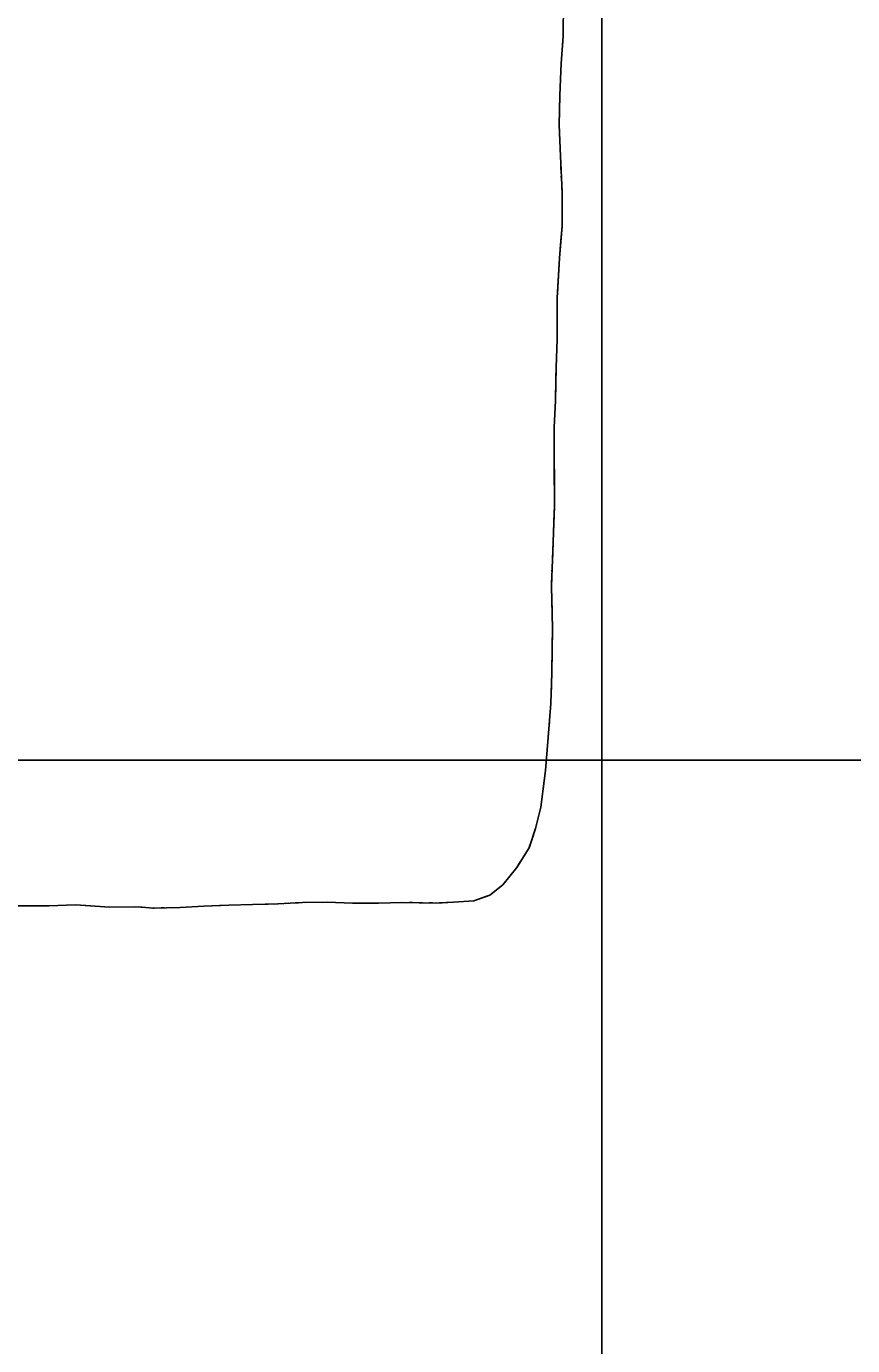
# Model space of a CAD drawing. Extents: x 353423 to 364002, y 127000 to 201942.
# Drawn here: x 361664 to 362146, y 139159 to 139928 of the extents above; entities that cross this region are included whole.
import ezdxf

# ---------------------------------------------------------------- set-up
doc = ezdxf.new("R2010")
doc.units = 0
doc.layers.add('E_LAND_TreeLine', color=7, linetype='Continuous')
doc.layers.add('E_STRUCT_WingWall', color=7, linetype='Continuous')

msp = doc.modelspace()

# ---------------------------------------------------------------- linework, layer by layer
at = {"layer": 'E_LAND_TreeLine'}
for p, q in [((362000, 138000), (362000, 141000)), ((360000, 139500), (363500, 139500))]:
    msp.add_line(p, q, dxfattribs=at)
at = {"layer": 'E_STRUCT_WingWall'}
msp.add_line((361677.39, 139415.08), (361658.98, 139415.14), dxfattribs=at)
for points in [[(361977.66, 139942.07), (361977.4, 139922.18), (361976.22, 139906.36), (361975.48, 139887.78), (361975.08, 139870.47), (361975.76, 139852.24), (361976.77, 139831.35), (361976.75, 139811.73), (361975.22, 139792.78), (361973.97, 139769.6), (361973.84, 139745.38), (361973.36, 139729.12), (361972.85, 139709.57), (361972.15, 139694.1), (361972.12, 139691.54), (361972.4, 139648.21), (361970.53, 139601.55), (361971.15, 139576.79), (361970.72, 139550.99), (361970.27, 139533.1), (361968.61, 139513.24), (361967.14, 139493.99), (361964.44, 139472.7), (361961.36, 139460.19), (361957.55, 139448.93), (361950.3, 139437.47), (361942.13, 139427.36), (361934.66, 139421.37), (361925.29, 139417.97), (361913.38, 139417.18), (361903.65, 139416.71), (361883.4, 139417.03), (361869.64, 139416.64), (361854.65, 139416.62), (361839.74, 139417.23), (361825.48, 139417.04), (361811.08, 139416.16), (361796.16, 139415.81), (361782.46, 139415.55), (361767.79, 139414.81), (361754.02, 139414.11), (361738.11, 139413.71), (361730.03, 139414.43), (361712.8, 139414.2), (361693.02, 139415.63), (361677.39, 139415.08)], [(361977.43, 139924.65), (361977.4, 139922.7)], [(361977.14, 139918.8), (361977, 139916.85)], [(361976.71, 139912.95), (361976.56, 139910.99)], [(361976.27, 139907.09), (361976.22, 139906.36), (361975.48, 139887.78), (361975.27, 139878.76)], [(361975.27, 139878.76), (361975.08, 139870.47), (361975.76, 139852.24), (361975.85, 139850.42)], [(361976.04, 139846.52), (361976.13, 139844.56)], [(361976.32, 139840.65), (361976.41, 139838.7)], [(361976.6, 139834.8), (361976.7, 139832.84)], [(361976.77, 139828.93), (361976.75, 139811.73), (361975.85, 139800.61)], [(361975.85, 139800.61), (361975.22, 139792.78), (361974.12, 139772.31)], [(361973.93, 139762.54), (361973.92, 139760.58)], [(361973.97, 139768.4), (361973.96, 139766.45)], [(361973.9, 139756.67), (361973.89, 139754.72)], [(361973.87, 139750.8), (361973.84, 139745.38), (361973.36, 139729.12), (361973.18, 139722.47)], [(361973.18, 139722.47), (361972.85, 139709.57), (361972.15, 139694.14)], [(361972.13, 139690.23), (361972.14, 139688.27)], [(361972.17, 139684.36), (361972.18, 139682.4)], [(361972.21, 139678.49), (361972.22, 139676.54)], [(361972.24, 139672.62), (361972.4, 139648.21), (361972.24, 139644.27)], [(361972.24, 139644.27), (361971.11, 139615.94)], [(361970.95, 139612.03), (361970.87, 139610.08)], [(361970.56, 139600.31), (361970.61, 139598.35)], [(361970.72, 139606.17), (361970.64, 139604.21)], [(361970.71, 139594.44), (361971.15, 139576.79), (361970.97, 139566.09)], [(361970.97, 139566.09), (361970.72, 139550.99), (361970.39, 139537.74)], [(361970.29, 139533.83), (361970.27, 139533.1), (361970.17, 139531.88)], [(361969.84, 139527.99), (361969.68, 139526.04)], [(361968.86, 139516.29), (361968.61, 139513.24), (361967.14, 139493.99), (361966.39, 139488.06)], [(361969.35, 139522.14), (361969.19, 139520.19)], [(361966.39, 139488.06), (361964.44, 139472.7), (361961.36, 139460.2)], [(361960.11, 139456.49), (361959.48, 139454.64)], [(361955.55, 139445.76), (361954.5, 139444.11)], [(361958.23, 139450.93), (361957.6, 139449.08)], [(361952.41, 139440.8), (361950.3, 139437.47), (361942.13, 139427.36), (361934.66, 139421.37), (361932.93, 139420.74)], [(361666.73, 139415.11), (361664.78, 139415.12)], [(361698.97, 139415.2), (361693.02, 139415.63), (361677.39, 139415.08), (361670.64, 139415.1)], [(361727.29, 139414.39), (361712.8, 139414.2), (361698.97, 139415.2)], [(361777.09, 139415.28), (361767.79, 139414.81), (361754.02, 139414.11), (361748.77, 139413.98)], [(361805.43, 139416.03), (361796.16, 139415.81), (361782.46, 139415.55), (361777.09, 139415.28)], [(361811.3, 139416.18), (361811.08, 139416.16), (361809.34, 139416.12)], [(361817.15, 139416.53), (361815.2, 139416.41)], [(361823.01, 139416.89), (361821.05, 139416.77)], [(361855.25, 139416.62), (361854.65, 139416.62), (361839.74, 139417.23), (361826.91, 139417.06)], [(361883.6, 139417.03), (361883.4, 139417.03), (361869.64, 139416.64), (361855.25, 139416.62)], [(361889.47, 139416.93), (361887.51, 139416.97)], [(361895.33, 139416.84), (361893.38, 139416.87)], [(361901.2, 139416.74), (361899.24, 139416.78)], [(361932.93, 139420.74), (361925.29, 139417.97), (361913.38, 139417.18), (361905.11, 139416.78)], [(361733.14, 139414.15), (361731.2, 139414.33)], [(361738.99, 139413.74), (361738.11, 139413.71), (361737.04, 139413.81)], [(361744.85, 139413.88), (361742.9, 139413.83)]]:
    msp.add_lwpolyline(points, dxfattribs=at)

doc.saveas('drawing.dxf')
